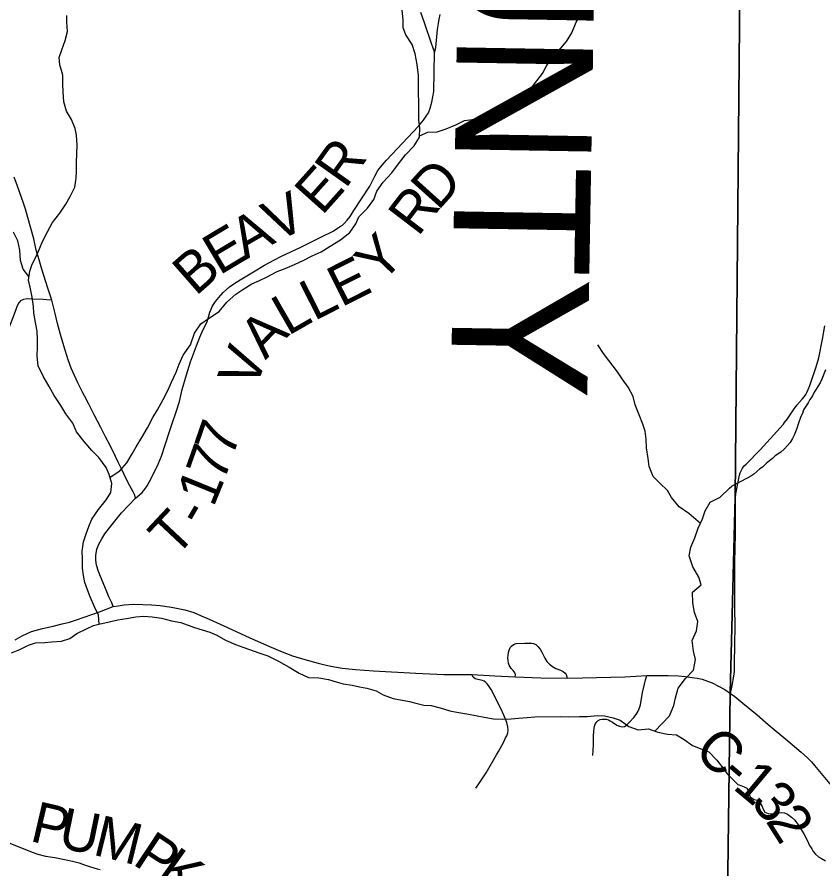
# Model space of a CAD drawing. Extents: x 0 to 34, y -8.9 to 22.
# Drawn here: x 27.734 to 28.852, y 8.929 to 10.111 of the extents above; entities that cross this region are included whole.
import ezdxf

# ---------------------------------------------------------------- set-up
doc = ezdxf.new("R2010")
doc.units = 0
for name, color, linetype in [('GM_X_Corporation', 7, 'Continuous'), ('GM_X_County_Road', 7, 'Continuous'), ('GM_X_County_Road_Text', 7, 'Continuous'), ('GM_X_County_Text', 7, 'Continuous'), ('GM_X_Minor_River', 7, 'Continuous'), ('GM_X_Township_Road', 7, 'Continuous'), ('GM_X_Township_Road_Text', 7, 'Continuous')]:
    doc.layers.add(name, color=color, linetype=linetype)

msp = doc.modelspace()

# ---------------------------------------------------------------- linework, layer by layer
at = {"layer": 'GM_X_Corporation'}
for points in [[(28.7046, 7.104), (30.5167, 7.104), (30.5167, 13.904), (28.8143, 13.904), (28.8122, 13.7561), (28.8049, 13.053), (28.7787, 12.0377), (28.7786, 12.0342), (28.7779, 11.9899), (28.7762, 11.8872), (28.7797, 11.7437), (28.7775, 11.7346), (28.7754, 11.6346), (28.7651, 11.3014), (28.7622, 11.1187), (28.7609, 11.0119), (28.7377, 10.2012), (28.7308, 9.4444), (28.7238, 9.1729), (28.7123, 8.2818)], [(28.7046, 7.104), (30.5167, 7.104), (30.5167, 12.0118), (29.364, 12.0313), (29.2718, 12.0324), (28.9225, 12.0359), (28.8128, 12.0371), (28.7787, 12.0377), (28.7786, 12.0342), (28.7779, 11.9899), (28.7762, 11.8872), (28.7797, 11.7437), (28.7775, 11.7346), (28.7754, 11.6346), (28.7651, 11.3014), (28.7622, 11.1187), (28.7609, 11.0119), (28.7377, 10.2012), (28.7308, 9.4444), (28.7238, 9.1729), (28.7123, 8.2818)]]:
    msp.add_lwpolyline(points, close=True, dxfattribs=at)
for points in [[(23.7167, 11.9654), (23.7167, 7.104), (28.7046, 7.104), (28.7123, 8.2818), (28.7238, 9.1729), (28.7308, 9.4444), (28.7377, 10.2012)], [(24.1844, 10.755), (24.1596, 9.2636), (24.0743, 9.2644), (23.7167, 9.2682), (23.7167, 7.104), (28.7046, 7.104), (28.7123, 8.2818), (28.7238, 9.1729), (28.7308, 9.4444), (28.7377, 10.2012)]]:
    msp.add_lwpolyline(points, dxfattribs=at)
at = {"layer": 'GM_X_County_Road'}
for points in [[(27.7313, 9.2469), (27.7409, 9.2524), (27.7478, 9.2555), (27.754, 9.2581), (27.7691, 9.2625), (27.7841, 9.2657), (27.7967, 9.2687), (27.8066, 9.2714), (27.8165, 9.2745), (27.8483, 9.2858), (27.8673, 9.2928), (27.8741, 9.2939), (27.8824, 9.2951), (27.8949, 9.2962), (27.9087, 9.2957), (27.9206, 9.2951), (27.9324, 9.2942), (27.9483, 9.292), (27.9668, 9.2885), (27.9791, 9.2847), (27.9887, 9.2807), (28.0006, 9.2755), (28.0262, 9.264), (28.057, 9.2497), (28.0835, 9.238), (28.0994, 9.231), (28.1163, 9.2247), (28.1333, 9.2192), (28.1518, 9.2142), (28.1592, 9.2124), (28.1693, 9.2101), (28.1851, 9.2076), (28.2037, 9.2055), (28.2288, 9.2035), (28.2875, 9.2006), (28.3261, 9.1987), (28.3652, 9.1984), (28.3971, 9.1969), (28.4251, 9.1952), (28.4611, 9.1941), (28.4974, 9.1935), (28.5186, 9.1938), (28.5776, 9.1955), (28.608, 9.1971), (28.6376, 9.1974), (28.6519, 9.1968), (28.6619, 9.1959), (28.6708, 9.1945), (28.6779, 9.1935), (28.685, 9.1919), (28.6921, 9.1894), (28.6988, 9.1868), (28.7075, 9.1825), (28.7161, 9.1776), (28.724, 9.1724)], [(28.724, 9.1724), (28.7302, 9.1679), (28.7415, 9.1586), (28.7613, 9.1424), (28.7765, 9.1291), (28.8037, 9.1066), (28.8223, 9.0909), (28.8309, 9.083), (28.8364, 9.0772), (28.8408, 9.0721), (28.8615, 9.0474), (28.8735, 9.0327), (28.8931, 9.01), (28.9057, 8.9948), (28.9101, 8.9893), (28.9178, 8.9792)]]:
    msp.add_lwpolyline(points, dxfattribs=at)
at = {"layer": 'GM_X_Minor_River'}
for points in [[(27.8479, 9.2686), (27.8468, 9.2808), (27.8415, 9.2926), (27.8354, 9.3062), (27.8316, 9.3161), (27.8281, 9.3263), (27.8262, 9.3362), (27.825, 9.3461), (27.8246, 9.3593), (27.8242, 9.3696), (27.8261, 9.3829), (27.8299, 9.3939), (27.8336, 9.4042), (27.8378, 9.4141), (27.8469, 9.4278), (27.8582, 9.4415), (27.8643, 9.451), (27.8654, 9.4639), (27.8619, 9.4764), (27.8577, 9.4859), (27.8475, 9.4999), (27.8376, 9.5093), (27.8269, 9.5218), (27.8163, 9.5355), (27.8113, 9.5476), (27.8018, 9.5605), (27.7946, 9.5719), (27.7854, 9.5859), (27.7786, 9.5984), (27.7702, 9.6128), (27.7633, 9.6272), (27.7621, 9.6405), (27.7625, 9.6534), (27.7625, 9.6636), (27.7617, 9.6754), (27.7594, 9.6872), (27.7571, 9.7001), (27.757, 9.7096), (27.7547, 9.7225), (27.7521, 9.7361), (27.7498, 9.746), (27.7516, 9.7585), (27.755, 9.768), (27.7611, 9.7798), (27.7652, 9.7897), (27.7694, 9.7996), (27.7765, 9.814), (27.7833, 9.8258), (27.7932, 9.8388), (27.8015, 9.8517), (27.8079, 9.862), (27.8143, 9.8749), (27.8158, 9.8875), (27.8166, 9.897), (27.8165, 9.9095), (27.8169, 9.9216), (27.8172, 9.9334), (27.8164, 9.9471), (27.8145, 9.9566), (27.8096, 9.9691), (27.8027, 9.9808), (27.7989, 9.9937), (27.7981, 10.0074), (27.7977, 10.018), (27.7976, 10.0306), (27.7934, 10.045), (27.7923, 10.0549), (27.796, 10.0655), (27.8006, 10.0788), (27.804, 10.091), (27.8032, 10.1039), (27.8031, 10.1134)], [(27.9749, 9.656), (27.9802, 9.6722), (27.9892, 9.6852), (27.9997, 9.6929), (28.0143, 9.7026), (28.0251, 9.7156), (28.0374, 9.7264), (28.0472, 9.7329), (28.06, 9.7407), (28.0705, 9.7457), (28.0803, 9.75), (28.0949, 9.7578), (28.1062, 9.7621), (28.119, 9.7676), (28.1318, 9.7738), (28.1434, 9.7796), (28.1562, 9.7855), (28.1686, 9.7932), (28.1829, 9.8018), (28.196, 9.8122), (28.2042, 9.824), (28.2082, 9.8339), (28.2205, 9.8458), (28.2291, 9.8581), (28.2335, 9.8695), (28.242, 9.8818), (28.254, 9.8948), (28.2633, 9.9074), (28.2733, 9.9201), (28.2849, 9.9324), (28.2923, 9.9446), (28.2929, 9.9575), (28.2916, 9.9681), (28.2915, 9.9817), (28.2917, 9.9916), (28.2911, 10.0064), (28.291, 10.0197), (28.2912, 10.0299), (28.2891, 10.0454), (28.2863, 10.0602), (28.2824, 10.073), (28.2735, 10.0866), (28.27, 10.0964), (28.2698, 10.1074), (28.2685, 10.121)], [(28.2924, 9.9463), (28.3043, 9.9512), (28.3172, 9.9521), (28.3296, 9.9561), (28.3431, 9.9615), (28.3552, 9.9678), (28.3691, 9.9694), (28.3812, 9.97), (28.3937, 9.9724), (28.4061, 9.9802), (28.4177, 9.989), (28.4301, 9.9937), (28.4424, 10.0053), (28.4521, 10.0183), (28.4633, 10.0328), (28.4685, 10.0424), (28.4759, 10.0546), (28.486, 10.0646), (28.4964, 10.0773), (28.5038, 10.0895), (28.51, 10.104), (28.5193, 10.1196)], [(27.7505, 9.7509), (27.7425, 9.7612), (27.7387, 9.7733), (27.7379, 9.7877), (27.7352, 9.8006), (27.7291, 9.8128)], [(27.8631, 9.4723), (27.8767, 9.4814), (27.8862, 9.4924), (27.8937, 9.505), (27.8994, 9.5145), (27.907, 9.5274), (27.9149, 9.5411), (27.9225, 9.5552), (27.9289, 9.5662), (27.9368, 9.5803), (27.9436, 9.5936), (27.9485, 9.6046), (27.955, 9.6183), (27.9591, 9.6293), (27.9644, 9.6419), (27.9749, 9.656)], [(28.6824, 9.4082), (28.6664, 9.4222), (28.6527, 9.4312), (28.6423, 9.4443), (28.6369, 9.4541), (28.6262, 9.4642), (28.6166, 9.4736), (28.6115, 9.4875), (28.6099, 9.4985), (28.6078, 9.5133), (28.6069, 9.5254), (28.6056, 9.5364), (28.6025, 9.5462), (28.5974, 9.559), (28.5919, 9.573), (28.5891, 9.5843), (28.5822, 9.5975), (28.5737, 9.6091), (28.5675, 9.6189), (28.5552, 9.6343), (28.5479, 9.6441), (28.5402, 9.6561)], [(28.8558, 9.6214), (28.8511, 9.6084), (28.8485, 9.6034), (28.8456, 9.5984), (28.843, 9.5946), (28.8404, 9.5904), (28.8375, 9.5847), (28.8345, 9.5804), (28.832, 9.5758), (28.8283, 9.5701), (28.8257, 9.5659), (28.8243, 9.5609), (28.8217, 9.5567), (28.8178, 9.5449), (28.8163, 9.5399), (28.8127, 9.5308), (28.8101, 9.5262), (28.8068, 9.5208), (28.8031, 9.5166), (28.7987, 9.5115), (28.7938, 9.5073), (28.7863, 9.5019), (28.7826, 9.4984), (28.7785, 9.4953), (28.7737, 9.4914), (28.7688, 9.4864), (28.7651, 9.484), (28.7606, 9.4802), (28.7565, 9.4767), (28.7524, 9.474), (28.7483, 9.4716), (28.7262, 9.4599)], [(28.619, 9.12), (28.6292, 9.1306), (28.6393, 9.1414), (28.6455, 9.1555), (28.648, 9.1661), (28.6516, 9.1794), (28.6617, 9.1928), (28.6729, 9.2047), (28.6754, 9.2195), (28.673, 9.2309), (28.6709, 9.246), (28.6771, 9.259), (28.6789, 9.2723), (28.6742, 9.2847), (28.6721, 9.298), (28.6716, 9.3127), (28.6835, 9.3231), (28.68, 9.3337), (28.6719, 9.348), (28.6668, 9.3631), (28.6689, 9.3753), (28.6748, 9.3882), (28.6795, 9.4016), (28.6851, 9.4145), (28.6891, 9.4256), (28.6961, 9.4378), (28.7096, 9.4448), (28.7227, 9.4571), (28.7262, 9.4599)], [(27.7263, 9.2288), (27.738, 9.2334), (27.7498, 9.2391), (27.7596, 9.2426), (27.7725, 9.243), (27.782, 9.2438), (27.7957, 9.245), (27.8074, 9.2484), (27.8169, 9.2553), (27.8302, 9.2622), (27.84, 9.2664), (27.8495, 9.2691), (27.8639, 9.2722), (27.8738, 9.2745), (27.8859, 9.2764), (27.8988, 9.2787), (27.9094, 9.2795), (27.9216, 9.2788), (27.9345, 9.2769), (27.9481, 9.2732), (27.9614, 9.2706), (27.9803, 9.2638)], [(27.9803, 9.2638), (28.0013, 9.2573), (28.0112, 9.2533), (28.0233, 9.2462), (28.037, 9.2403), (28.0473, 9.2366), (28.0568, 9.2334), (28.0693, 9.2286), (28.0822, 9.2246), (28.0967, 9.2172), (28.1116, 9.2086), (28.1253, 9.2005), (28.1386, 9.1946), (28.153, 9.194), (28.1662, 9.1915), (28.1769, 9.1882), (28.1867, 9.1857), (28.1992, 9.1836), (28.2091, 9.1814), (28.2193, 9.1797), (28.2322, 9.1757), (28.2421, 9.1705), (28.2558, 9.1653), (28.2786, 9.1611), (28.2892, 9.1582), (28.2987, 9.156), (28.3085, 9.1554), (28.321, 9.1521), (28.3347, 9.1481), (28.3442, 9.1464), (28.3582, 9.1439), (28.3726, 9.141), (28.3825, 9.1393), (28.395, 9.1372), (28.4078, 9.1366), (28.4196, 9.1371), (28.4301, 9.138), (28.4419, 9.1389), (28.4528, 9.1398), (28.4884, 9.1402), (28.4997, 9.14), (28.5145, 9.1402), (28.525, 9.1403), (28.5394, 9.1416), (28.5492, 9.1414), (28.5614, 9.1385), (28.5709, 9.1352), (28.5831, 9.1266), (28.596, 9.1219), (28.6104, 9.1232), (28.6233, 9.1184), (28.6369, 9.1156), (28.6494, 9.115), (28.6597, 9.1083), (28.6715, 9.1001), (28.6845, 9.0949), (28.6943, 9.0913), (28.7051, 9.0796), (28.7147, 9.0673), (28.7196, 9.0606)], [(28.7196, 9.0606), (28.7345, 9.046), (28.7387, 9.0445), (28.7429, 9.0427), (28.7467, 9.0409), (28.749, 9.0368), (28.7498, 9.033), (28.7518, 9.0285), (28.7568, 9.0251), (28.7613, 9.0241), (28.7652, 9.02), (28.7679, 9.0155), (28.7695, 9.0117), (28.7719, 9.0076), (28.7764, 9.0054), (28.7821, 9.0051), (28.7866, 9.0063), (28.7946, 9.0072), (28.7991, 9.0066), (28.8033, 9.0047), (28.8087, 9.0007), (28.8133, 8.9966), (28.8195, 8.988), (28.8238, 8.9812), (28.8261, 8.9775), (28.8304, 8.9684), (28.834, 8.9613), (28.8371, 8.9568), (28.839, 8.9531), (28.8421, 8.9493), (28.8463, 8.9456), (28.8505, 8.943), (28.8559, 8.9401)]]:
    msp.add_lwpolyline(points, dxfattribs=at)
at = {"layer": 'GM_X_Township_Road'}
for points in [[(28.2938, 10.1178), (28.2992, 10.1037), (28.3087, 10.0751), (28.3133, 10.0618)], [(28.3133, 10.0618), (28.3151, 10.0691), (28.3176, 10.094), (28.3187, 10.1022), (28.3199, 10.1083), (28.3213, 10.1148)], [(27.8673, 9.2928), (27.8654, 9.2979), (27.8615, 9.3062), (27.8559, 9.3202), (27.85, 9.3345), (27.8471, 9.3417), (27.8443, 9.3505), (27.8433, 9.3572), (27.8431, 9.3637), (27.8447, 9.3727), (27.8474, 9.3796), (27.8516, 9.3869), (27.856, 9.394), (27.8621, 9.4021), (27.8788, 9.4229), (27.8984, 9.4434), (27.904, 9.448), (27.9076, 9.4513), (27.9114, 9.4559), (27.9144, 9.4606), (27.9173, 9.4657), (27.9237, 9.4782), (27.9296, 9.4905), (27.9343, 9.5016), (27.9396, 9.5175), (27.9461, 9.5374), (27.9497, 9.5485), (27.9549, 9.563), (27.9592, 9.5777), (27.9632, 9.5941), (27.9693, 9.6147), (27.9747, 9.6324), (27.9829, 9.655), (27.9877, 9.6669), (27.9923, 9.6776), (27.9973, 9.6874), (27.9996, 9.6946), (28.0015, 9.7017), (28.0033, 9.7058), (28.0049, 9.7092), (28.0092, 9.7162), (28.0139, 9.722), (28.0202, 9.7289), (28.0286, 9.7365), (28.0362, 9.7417), (28.0435, 9.7466), (28.0619, 9.7574), (28.0776, 9.7668), (28.0904, 9.7739), (28.1012, 9.7792), (28.1267, 9.7913), (28.1558, 9.8057), (28.1729, 9.8142), (28.1817, 9.8198), (28.1855, 9.8225), (28.1885, 9.8253), (28.1922, 9.8293), (28.1961, 9.8344), (28.2016, 9.8429), (28.2129, 9.8601), (28.2235, 9.8766), (28.2304, 9.8903), (28.2349, 9.8982), (28.2405, 9.9058), (28.2465, 9.9125), (28.2911, 9.9599), (28.2979, 9.9681), (28.302, 9.9737), (28.3048, 9.9784), (28.3075, 9.9848), (28.3098, 9.9931), (28.3125, 10.008), (28.3133, 10.0618)], [(27.8984, 9.4434), (27.8973, 9.4474), (27.8949, 9.4521), (27.8904, 9.4605), (27.8861, 9.4682), (27.8824, 9.4762), (27.8798, 9.4821), (27.8769, 9.488), (27.8744, 9.4933), (27.8704, 9.5012), (27.8627, 9.5172), (27.8569, 9.5287), (27.8503, 9.5414), (27.8409, 9.5592), (27.8331, 9.575), (27.8281, 9.5845), (27.8254, 9.5898), (27.8181, 9.6035), (27.8091, 9.6236), (27.8047, 9.6352), (27.7989, 9.6547), (27.7943, 9.6704), (27.7902, 9.6856), (27.7868, 9.6996), (27.7835, 9.7125), (27.7821, 9.7182), (27.7768, 9.7348), (27.7685, 9.7614), (27.7646, 9.7743), (27.7607, 9.7877), (27.7571, 9.8032), (27.752, 9.8213), (27.7457, 9.8446), (27.7427, 9.853), (27.7345, 9.8766), (27.7298, 9.8888)], [(27.7821, 9.7182), (27.7752, 9.7189), (27.77, 9.7191), (27.7557, 9.7197), (27.7481, 9.7199), (27.7429, 9.7191), (27.7387, 9.7175), (27.7363, 9.7146), (27.7343, 9.7105), (27.732, 9.704), (27.7286, 9.6953), (27.7236, 9.682), (27.7188, 9.6709), (27.7151, 9.6645), (27.7117, 9.6594), (27.7081, 9.6557), (27.7038, 9.6518), (27.6988, 9.6487), (27.6871, 9.6439)], [(28.724, 9.1724), (28.7261, 9.181), (28.7265, 9.1834), (28.7288, 9.1961), (28.7295, 9.2027), (28.7298, 9.211), (28.7301, 9.2425), (28.7306, 9.2638), (28.7304, 9.2929), (28.73, 9.3296), (28.7302, 9.3526), (28.7308, 9.3756), (28.7312, 9.3922), (28.731, 9.4182), (28.7309, 9.4408), (28.731, 9.4438), (28.7316, 9.4494), (28.7324, 9.454), (28.733, 9.4568), (28.7368, 9.4751), (28.7378, 9.4785), (28.739, 9.4813), (28.741, 9.4848), (28.7433, 9.4881), (28.7457, 9.4907), (28.7654, 9.5106), (28.7975, 9.5461), (28.7993, 9.5482), (28.8031, 9.5534), (28.806, 9.5576), (28.8124, 9.5675), (28.8137, 9.5691), (28.8164, 9.5726), (28.8238, 9.5809), (28.8265, 9.5842), (28.8285, 9.5873), (28.83, 9.5899), (28.8321, 9.5944), (28.8343, 9.5998), (28.8357, 9.6038), (28.8431, 9.6255), (28.8466, 9.6383), (28.8519, 9.664), (28.855, 9.6825)], [(28.4251, 9.1952), (28.4259, 9.1982), (28.4251, 9.2006), (28.4227, 9.2042), (28.4197, 9.2071), (28.4169, 9.2116), (28.4161, 9.2143), (28.4154, 9.218), (28.4153, 9.2215), (28.4156, 9.2255), (28.4161, 9.229), (28.417, 9.2324), (28.4184, 9.2359), (28.4204, 9.238), (28.4231, 9.24), (28.4266, 9.2414), (28.4387, 9.2421), (28.4478, 9.2423), (28.4508, 9.2416), (28.4539, 9.2401), (28.4569, 9.2374), (28.4598, 9.2337), (28.4624, 9.2295), (28.4664, 9.2212), (28.4693, 9.2164), (28.4728, 9.213), (28.4773, 9.2096), (28.4819, 9.2071), (28.488, 9.2046), (28.4919, 9.2026), (28.4945, 9.2005), (28.4959, 9.1984), (28.4974, 9.1935)], [(28.3706, 9.0406), (28.3759, 9.0482), (28.385, 9.0623), (28.3992, 9.0872), (28.402, 9.0918), (28.4089, 9.104), (28.4119, 9.1105), (28.4135, 9.1135), (28.4149, 9.1174), (28.4154, 9.1211), (28.4151, 9.1259), (28.4137, 9.1319), (28.4097, 9.142), (28.4055, 9.1516), (28.3918, 9.1777), (28.3885, 9.1832), (28.3866, 9.1858), (28.3844, 9.1877), (28.3823, 9.1893), (28.3798, 9.1902), (28.3733, 9.1915), (28.3697, 9.1925), (28.3672, 9.1948), (28.3652, 9.1984)], [(28.5329, 9.0861), (28.5339, 9.1011), (28.5342, 9.1135), (28.5343, 9.1194), (28.5348, 9.1239), (28.5359, 9.1284), (28.5369, 9.1305), (28.5385, 9.1331), (28.5406, 9.1345), (28.5434, 9.136), (28.5459, 9.1366), (28.549, 9.1367), (28.5516, 9.1365), (28.5548, 9.1355), (28.5573, 9.1343), (28.5605, 9.1323), (28.5665, 9.1284), (28.5702, 9.1267), (28.5738, 9.126), (28.5769, 9.1266), (28.5795, 9.1279), (28.5841, 9.1324), (28.5901, 9.139), (28.5933, 9.1431), (28.5962, 9.1478), (28.598, 9.1523), (28.5991, 9.1566), (28.6022, 9.1736), (28.6047, 9.185), (28.6064, 9.1911), (28.6072, 9.194), (28.608, 9.1971)], [(27.7225, 8.9651), (27.7353, 8.96), (27.7549, 8.9518), (27.7629, 8.949), (27.7733, 8.9462), (27.7862, 8.9444), (27.8022, 8.9415), (27.811, 8.9395), (27.8201, 8.937), (27.8262, 8.9349), (27.8343, 8.9319), (27.8452, 8.9287), (27.8491, 8.9277)]]:
    msp.add_lwpolyline(points, dxfattribs=at)

# ---------------------------------------------------------------- texts
at = {"layer": 'GM_X_County_Road_Text'}
for s, rotation, p in [('C', 317.4404, (28.6713, 9.0897)), ('-', 319.682, (28.7075, 9.0565)), ('1', 320.1295, (28.7257, 9.0411)), ('3', 310.2976, (28.7507, 9.0205)), ('2', 302.4516, (28.7721, 8.9954))]:
    msp.add_text(s, height=0.0568, rotation=rotation, dxfattribs=at).set_placement(p)
at = {"layer": 'GM_X_County_Text'}
msp.add_text('NOBLE COUNTY', height=0.189394, rotation=269.0214, dxfattribs=at).set_placement((28.37, 11.5815))
at = {"layer": 'GM_X_Township_Road_Text'}
for s, rotation, p in [('R', 54.6032, (28.1898, 9.8716)), ('E', 48.2074, (28.1571, 9.8346)), ('D', 48.0331, (28.3181, 9.8413)), ('V', 26.236, (28.0934, 9.7981)), ('R', 52.6508, (28.2905, 9.8051)), ('A', 29.781, (28.0509, 9.7737)), ('E', 30.9101, (28.0147, 9.7521)), ('Y', 46.3957, (28.2391, 9.7397)), ('B', 41.2439, (27.9818, 9.7229)), ('E', 26.6455, (28.184, 9.708)), ('L', 26.8046, (28.1461, 9.6888)), ('L', 29.8826, (28.1099, 9.6681)), ('A', 46.2726, (28.0787, 9.6346)), ('V', 69.5753, (28.0645, 9.5928)), ('7', 71.0166, (28.0326, 9.4981)), ('7', 70.3643, (28.0206, 9.4645)), ('1', 67.823, (28.0064, 9.4295)), ('T', 46.8124, (27.9533, 9.3594)), ('-', 59.6296, (27.9907, 9.4015)), ('P', 346.8903, (27.7502, 8.9677)), ('U', 348.4336, (27.7892, 8.9587)), ('M', 346.2188, (27.8376, 8.9488)), ('P', 326.4694, (27.8927, 8.9362)), ('K', 324.5284, (27.9243, 8.9153))]:
    msp.add_text(s, height=0.0568, rotation=rotation, dxfattribs=at).set_placement(p)

doc.saveas('drawing.dxf')
